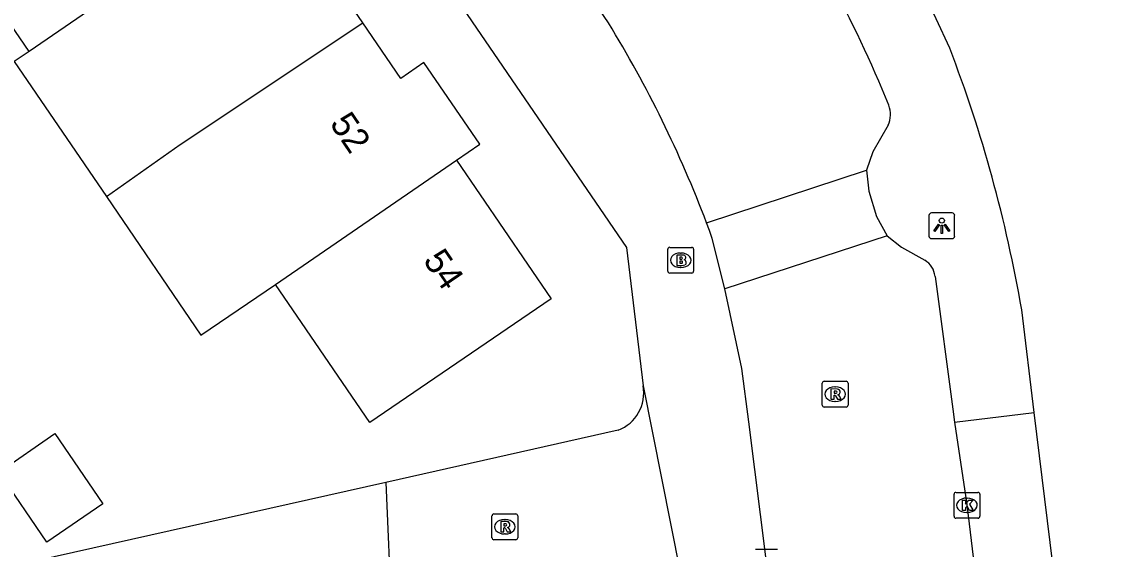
# Model space of a CAD drawing. Extents: x 158087 to 159494, y 382905 to 383981.
# Drawn here: x 158950.15 to 158992.43, y 383561.89 to 383582.33 of the extents above; entities that cross this region are included whole.
import ezdxf

# ---------------------------------------------------------------- set-up
doc = ezdxf.new("R2010")
doc.units = 0
for name, color, linetype in [('IMGEO_Brandkraan', 7, 'Continuous'), ('IMGEO_Kolk', 7, 'Continuous'), ('IMGEO_Lichtpunt', 7, 'Continuous'), ('IMGEO_Pand', 7, 'Continuous'), ('IMGEO_Pand_nummerreeks', 7, 'Continuous'), ('IMGEO_Rijbaan_lokaal_open', 7, 'Continuous'), ('IMGEO_Rioolput', 7, 'Continuous'), ('IMGEO_Voetpad_open', 7, 'Continuous')]:
    doc.layers.add(name, color=color, linetype=linetype)

msp = doc.modelspace()

# ---------------------------------------------------------------- linework, layer by layer
at = {"layer": 'IMGEO_Brandkraan'}
for p, q in [((158975.197, 383572.66), (158975.197, 383573.512)), ((158975.272, 383573.586), (158976.124, 383573.586)), ((158975.685, 383573.366), (158975.71, 383573.366)), ((158976.198, 383573.512), (158976.198, 383572.66)), ((158975.708, 383572.806), (158975.683, 383572.806)), ((158976.124, 383572.586), (158975.272, 383572.586))]:
    msp.add_line(p, q, dxfattribs=at)
for points in [[(158975.197, 383572.66), (158975.197, 383573.512)], [(158975.272, 383573.586), (158976.124, 383573.586)], [(158975.545, 383573.286), (158975.545, 383572.886), (158975.758, 383572.886)], [(158975.776, 383573.286), (158975.545, 383573.286)], [(158975.724, 383573.205), (158975.67, 383573.205), (158975.67, 383573.129)], [(158976.198, 383573.512), (158976.198, 383572.66)], [(158975.67, 383573.129), (158975.723, 383573.129)], [(158975.732, 383573.053), (158975.67, 383573.053), (158975.67, 383572.972)], [(158975.67, 383572.972), (158975.732, 383572.972)], [(158976.124, 383572.586), (158975.272, 383572.586)]]:
    msp.add_lwpolyline(points, dxfattribs=at)
for centre, radius, start, end in [((158975.274, 383573.51), 0.0765, 91.552, 178.448), ((158975.274, 383573.51), 0.0765, 91.552, 178.448), ((158975.725, 383573.167), 0.0379, 267.8285, 90.9355), ((158975.78, 383573.141), 0.145, 59.4692, 91.5367), ((158975.805, 383573.188), 0.0922, 285.5137, 58.1501), ((158976.122, 383573.51), 0.0765, 1.552, 88.448), ((158976.122, 383573.51), 0.0765, 1.552, 88.448), ((158975.733, 383573.012), 0.0404, 269.8759, 90.5077), ((158975.764, 383573.137), 0.251, 268.6676, 293.5347), ((158975.81, 383572.996), 0.105, 301.3115, 78.989), ((158975.274, 383572.662), 0.0765, 181.552, 268.448), ((158975.274, 383572.662), 0.0765, 181.552, 268.448), ((158976.122, 383572.662), 0.0765, 271.552, 358.448), ((158976.122, 383572.662), 0.0765, 271.552, 358.448)]:
    msp.add_arc(centre, radius, start, end, dxfattribs=at)
for centre, major_axis, ratio, start_param, end_param in [((158975.684, 383573.086), (-0.387, 0.002), 0.722429, 4.712389, 7.853982), ((158975.709, 383573.086), (-0.39, 0.002), 0.717154, 1.570796, 4.712389)]:
    msp.add_ellipse(centre, major_axis=major_axis, ratio=ratio, start_param=start_param, end_param=end_param, dxfattribs=at)
at = {"layer": 'IMGEO_Kolk'}
for p, q in [((158986.297, 383563.162), (158986.297, 383564.014)), ((158986.372, 383564.088), (158987.224, 383564.088)), ((158987.298, 383564.014), (158987.298, 383563.162)), ((158986.785, 383563.868), (158986.81, 383563.868)), ((158987.224, 383563.088), (158986.372, 383563.088)), ((158986.808, 383563.308), (158986.783, 383563.308)), ((158978.594, 383561.887), (158979.446, 383561.887))]:
    msp.add_line(p, q, dxfattribs=at)
for points in [[(158986.297, 383563.162), (158986.297, 383564.014)], [(158986.372, 383564.088), (158987.224, 383564.088)], [(158987.298, 383564.014), (158987.298, 383563.162)], [(158986.618, 383563.788), (158986.741, 383563.788), (158986.741, 383563.637), (158986.871, 383563.788), (158987.035, 383563.788), (158986.889, 383563.637), (158987.042, 383563.388), (158986.89, 383563.388), (158986.805, 383563.552), (158986.741, 383563.485), (158986.741, 383563.388), (158986.618, 383563.388), (158986.618, 383563.788)], [(158987.224, 383563.088), (158986.372, 383563.088)], [(158978.594, 383561.887), (158979.446, 383561.887)]]:
    msp.add_lwpolyline(points, dxfattribs=at)
for centre, start, end in [((158986.374, 383564.012), 91.552, 178.448), ((158986.374, 383564.012), 91.552, 178.448), ((158987.222, 383564.012), 1.552, 88.448), ((158987.222, 383564.012), 1.552, 88.448), ((158986.374, 383563.164), 181.552, 268.448), ((158986.374, 383563.164), 181.552, 268.448), ((158987.222, 383563.164), 271.552, 358.448), ((158987.222, 383563.164), 271.552, 358.448)]:
    msp.add_arc(centre, 0.0765, start, end, dxfattribs=at)
for centre, major_axis, ratio, start_param, end_param in [((158986.784, 383563.588), (-0.387, 0.002), 0.722429, 4.712389, 7.853982), ((158986.809, 383563.588), (-0.39, 0.002), 0.717154, 1.570796, 4.712389)]:
    msp.add_ellipse(centre, major_axis=major_axis, ratio=ratio, start_param=start_param, end_param=end_param, dxfattribs=at)
at = {"layer": 'IMGEO_Lichtpunt'}
for p, q in [((158986.226, 383574.919), (158985.418, 383574.919)), ((158986.226, 383574.919), (158985.418, 383574.919)), ((158985.324, 383574.824), (158985.324, 383574.017)), ((158985.324, 383574.824), (158985.324, 383574.017)), ((158986.32, 383574.017), (158986.32, 383574.824)), ((158986.32, 383574.017), (158986.32, 383574.824)), ((158985.418, 383573.923), (158986.226, 383573.923)), ((158985.418, 383573.923), (158986.226, 383573.923))]:
    msp.add_line(p, q, dxfattribs=at)
for points in [[(158985.698, 383574.488), (158985.737, 383574.46), (158985.549, 383574.198), (158985.511, 383574.225), (158985.698, 383574.488)], [(158985.91, 383574.46), (158985.948, 383574.487), (158986.135, 383574.225), (158986.096, 383574.197), (158985.91, 383574.46)], [(158985.8, 383574.44), (158985.847, 383574.44), (158985.847, 383574.118), (158985.8, 383574.118), (158985.8, 383574.44)]]:
    msp.add_lwpolyline(points, dxfattribs=at)
msp.add_circle((158985.823, 383574.622), 0.0994, dxfattribs=at)
for centre, start, end in [((158985.418, 383574.824), 90, 180), ((158985.418, 383574.824), 90, 180), ((158986.226, 383574.824), 0, 90), ((158986.226, 383574.824), 0, 90), ((158985.418, 383574.017), 180, 270), ((158985.418, 383574.017), 180, 270), ((158986.226, 383574.017), 270, 0), ((158986.226, 383574.017), 270, 360)]:
    msp.add_arc(centre, 0.0946, start, end, dxfattribs=at)
at = {"layer": 'IMGEO_Pand'}
for points in [[(158959.77, 383587.556), (158952.742, 383582.758), (158950.43, 383581.179)], [(158963.372, 383582.282), (158959.77, 383587.556)], [(158950.43, 383581.179), (158946.828, 383586.453)], [(158953.428, 383575.555), (158956.287, 383577.566), (158963.372, 383582.282)], [(158967, 383576.969), (158967.904, 383577.587), (158965.744, 383580.747), (158964.842, 383580.13), (158963.372, 383582.282)], [(158950.43, 383581.179), (158949.858, 383580.788), (158953.428, 383575.555)], [(158959.985, 383572.151), (158967, 383576.969)], [(158967, 383576.969), (158970.67, 383571.594), (158963.643, 383566.795), (158960.823, 383570.924), (158959.985, 383572.151)], [(158953.428, 383575.555), (158957.095, 383570.18), (158959.985, 383572.151)], [(158951.435, 383566.368), (158953.295, 383563.644), (158951.115, 383562.156), (158949.258, 383564.877), (158951.435, 383566.368)]]:
    msp.add_lwpolyline(points, dxfattribs=at)
at = {"layer": 'IMGEO_Rijbaan_lokaal_open'}
for points in [[(158972.893, 383582.282), (158967.489, 383590.237), (158954.542, 383609.32), (158944.03, 383624.695)], [(158983.739, 383578.317), (158983.148, 383577.282), (158982.907, 383576.579)], [(158976.698, 383574.538), (158982.907, 383576.579)], [(158982.907, 383576.579), (158982.996, 383575.76), (158983.29, 383574.782), (158983.704, 383574.031)], [(158977.415, 383571.984), (158976.923, 383573.927), (158976.812, 383574.233), (158976.698, 383574.538)], [(158983.704, 383574.031), (158977.415, 383571.984)], [(158983.704, 383574.031), (158984.255, 383573.589), (158985.158, 383573.085)], [(158964.263, 383564.478), (158935.418, 383558.013), (158934.612, 383573.241)], [(158985.559, 383572.458), (158986.251, 383567.319), (158986.32, 383566.804)], [(158979.022, 383561.383), (158978.334, 383566.818), (158978.072, 383568.889), (158977.415, 383571.984)], [(158986.32, 383566.804), (158986.793, 383563.617), (158987.726, 383555.89), (158991.757, 383523.216), (158991.84, 383522.545)], [(158964.263, 383564.478), (158964.491, 383559.355)]]:
    msp.add_lwpolyline(points, dxfattribs=at)
for centre, radius, start, end in [((158941.905, 383562.201), 45.141, 21.9766, 35.6725), ((158934.465, 383558.594), 45.143, 20.6831, 31.6511), ((158982.843, 383578.737), 0.99, 334.8825, 21.1372), ((158984.736, 383572.373), 0.828, 5.8886, 59.3136)]:
    msp.add_arc(centre, radius, start, end, dxfattribs=at)
at = {"layer": 'IMGEO_Rioolput'}
for p, q in [((158981.186, 383567.47), (158981.186, 383568.322)), ((158981.261, 383568.396), (158982.113, 383568.396)), ((158981.674, 383568.176), (158981.699, 383568.176)), ((158982.187, 383568.322), (158982.187, 383567.47)), ((158982.113, 383567.396), (158981.261, 383567.396)), ((158981.697, 383567.616), (158981.672, 383567.616)), ((158968.381, 383562.33), (158968.381, 383563.182)), ((158968.456, 383563.256), (158969.308, 383563.256)), ((158969.382, 383563.182), (158969.382, 383562.33)), ((158968.869, 383563.036), (158968.894, 383563.036)), ((158969.308, 383562.256), (158968.456, 383562.256)), ((158968.892, 383562.476), (158968.867, 383562.476))]:
    msp.add_line(p, q, dxfattribs=at)
for points in [[(158981.186, 383567.47), (158981.186, 383568.322)], [(158981.261, 383568.396), (158982.113, 383568.396)], [(158982.187, 383568.322), (158982.187, 383567.47)], [(158981.775, 383568.094), (158981.523, 383568.096), (158981.523, 383567.696)], [(158981.523, 383567.696), (158981.647, 383567.696), (158981.647, 383567.858), (158981.658, 383567.858)], [(158981.701, 383568.015), (158981.647, 383568.015), (158981.647, 383567.934)], [(158981.647, 383567.934), (158981.699, 383567.934)], [(158981.705, 383567.829), (158981.776, 383567.696), (158981.916, 383567.696), (158981.851, 383567.822)], [(158982.113, 383567.396), (158981.261, 383567.396)], [(158968.381, 383562.33), (158968.381, 383563.182)], [(158968.456, 383563.256), (158969.308, 383563.256)], [(158969.382, 383563.182), (158969.382, 383562.33)], [(158968.97, 383562.954), (158968.718, 383562.956), (158968.718, 383562.556)], [(158968.718, 383562.556), (158968.842, 383562.556), (158968.842, 383562.718), (158968.853, 383562.718)], [(158968.896, 383562.875), (158968.842, 383562.875), (158968.842, 383562.794)], [(158968.842, 383562.794), (158968.894, 383562.794)], [(158968.9, 383562.689), (158968.971, 383562.556), (158969.111, 383562.556), (158969.046, 383562.682)], [(158969.308, 383562.256), (158968.456, 383562.256)]]:
    msp.add_lwpolyline(points, dxfattribs=at)
for centre, radius, start, end in [((158981.263, 383568.32), 0.0765, 91.552, 178.448), ((158981.263, 383568.32), 0.0765, 91.552, 178.448), ((158982.111, 383568.32), 0.0765, 1.552, 88.448), ((158982.111, 383568.32), 0.0765, 1.552, 88.448), ((158981.657, 383567.805), 0.0533, 26.0293, 88.6989), ((158981.683, 383568.123), 0.19, 274.7715, 282.9687), ((158981.707, 383567.919), 0.0964, 77.0061, 93.1865), ((158981.721, 383567.976), 0.0378, 276.6634, 79.6772), ((158981.774, 383567.984), 0.109, 350.3612, 89.416), ((158981.772, 383567.984), 0.112, 277.5842, 350.9817), ((158981.756, 383567.769), 0.108, 29.5134, 73.7905), ((158981.263, 383567.472), 0.0765, 181.552, 268.448), ((158981.263, 383567.472), 0.0765, 181.552, 268.448), ((158982.111, 383567.472), 0.0765, 271.552, 358.448), ((158982.111, 383567.472), 0.0765, 271.552, 358.448), ((158968.458, 383563.18), 0.0765, 91.552, 178.448), ((158968.458, 383563.18), 0.0765, 91.552, 178.448), ((158969.306, 383563.18), 0.0765, 1.552, 88.448), ((158969.306, 383563.18), 0.0765, 1.552, 88.448), ((158968.852, 383562.665), 0.0533, 26.0293, 88.6989), ((158968.878, 383562.983), 0.19, 274.7715, 282.9687), ((158968.902, 383562.779), 0.0964, 77.0061, 93.1865), ((158968.916, 383562.836), 0.0378, 276.6634, 79.6772), ((158968.969, 383562.844), 0.109, 350.3612, 89.416), ((158968.967, 383562.844), 0.112, 277.5842, 350.9817), ((158968.951, 383562.629), 0.108, 29.5134, 73.7905), ((158968.458, 383562.332), 0.0765, 181.552, 268.448), ((158968.458, 383562.332), 0.0765, 181.552, 268.448), ((158969.306, 383562.332), 0.0765, 271.552, 358.448), ((158969.306, 383562.332), 0.0765, 271.552, 358.448)]:
    msp.add_arc(centre, radius, start, end, dxfattribs=at)
for centre, major_axis, ratio, start_param, end_param in [((158981.673, 383567.896), (-0.387, 0.002), 0.722429, 4.712389, 7.853982), ((158981.698, 383567.896), (-0.39, 0.002), 0.717154, 1.570796, 4.712389), ((158968.868, 383562.756), (-0.387, 0.002), 0.722429, 4.712389, 7.853982), ((158968.893, 383562.756), (-0.39, 0.002), 0.717154, 1.570796, 4.712389)]:
    msp.add_ellipse(centre, major_axis=major_axis, ratio=ratio, start_param=start_param, end_param=end_param, dxfattribs=at)
at = {"layer": 'IMGEO_Voetpad_open'}
for points in [[(158919.597, 383652.499), (158973.6, 383573.586), (158974.237, 383568.221)], [(158986.13, 383581.304), (158984.546, 383584.724)], [(158989.408, 383567.184), (158988.919, 383571.165)], [(158974.237, 383568.221), (158975.683, 383560.995)], [(158986.32, 383566.804), (158989.408, 383567.184)], [(158992.428, 383542.621), (158989.408, 383567.184)], [(158973.267, 383566.496), (158964.263, 383564.478)]]:
    msp.add_lwpolyline(points, dxfattribs=at)
for centre, radius, start, end in [((158935.752, 383561.993), 53.952, 9.7878, 20.9728), ((158972.719, 383567.939), 1.544, 290.784, 10.5163)]:
    msp.add_arc(centre, radius, start, end, dxfattribs=at)

# ---------------------------------------------------------------- texts
at = {"layer": 'IMGEO_Pand_nummerreeks'}
for s, p in [('52', (158962.065, 383578.38)), ('54', (158965.685, 383573.077))]:
    msp.add_text(s, height=1, rotation=304.3264, dxfattribs=at).set_placement(p)

doc.saveas('drawing.dxf')
